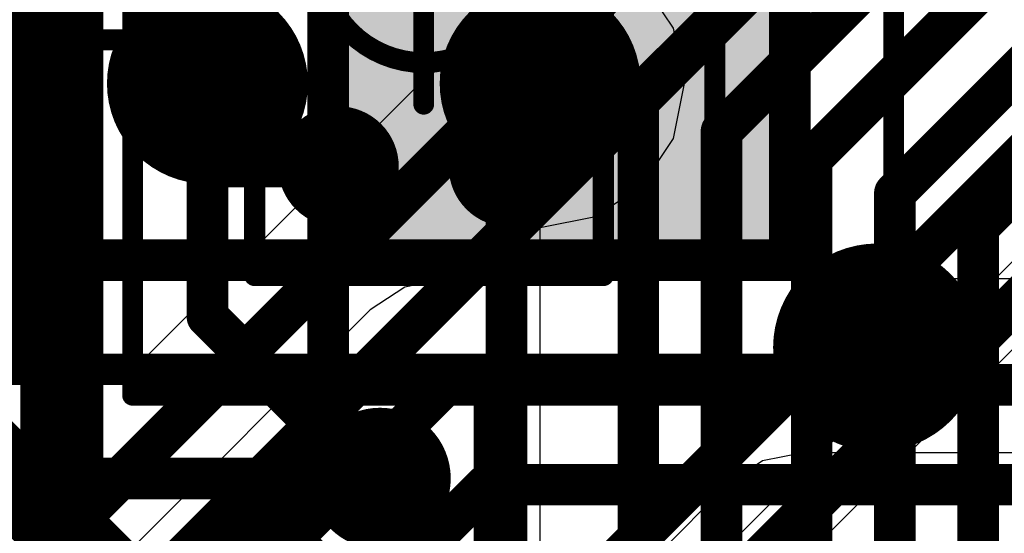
# Model space of a CAD drawing. Header units: millimetres. Extents: x -2 to 68, y -2 to 27.4.
# Tile 478 of 594: x 54.6 to 57, y 7.6 to 8.8. Entities that reach past the tile are written whole.
import ezdxf

# ---------------------------------------------------------------- set-up
doc = ezdxf.new("R2010")
doc.units = ezdxf.units.MM
for name, color, linetype in [('BottomLayer', 5, 'Continuous'), ('BottomOverlay', 54, 'Continuous'), ('BottomPaste', 16, 'Continuous'), ('BottomSolder', 6, 'Continuous'), ('Mechanical10', 56, 'Continuous'), ('Mechanical13', 56, 'Continuous'), ('Mechanical15', 56, 'Continuous'), ('Mechanical6', 56, 'Continuous'), ('MidLayer2', 76, 'Continuous'), ('MidLayer3', 90, 'Continuous'), ('MidLayer4', 156, 'Continuous'), ('MidLayer5', 130, 'Continuous'), ('MidLayer6', 216, 'Continuous'), ('MidLayer7', 6, 'Continuous'), ('MidLayer8', 54, 'Continuous'), ('MultiLayer', 9, 'Continuous'), ('TopLayer', 1, 'Continuous'), ('TopOverlay', 2, 'Continuous'), ('TopPaste', 8, 'Continuous'), ('TopSolder', 216, 'Continuous')]:
    doc.layers.add(name, color=color, linetype=linetype)

# ---------------------------------------------------------------- blocks, each defined once
blk = doc.blocks.new('BGA169C50P13X13_700X700X60_B_102')
at = {"layer": 'BottomOverlay'}
for points, const_width in [([(-3.43, -3.5, 1), (-3.57, -3.5, 1)], 0.2), ([(-3.62, -3.5, 1), (-3.52, -3.5, 1)], 0.1), ([(-3.48, -3.5, 1), (-3.38, -3.5, 1)], 0.1)]:
    blk.add_lwpolyline(points, format="xyb", close=True, dxfattribs=dict(at, const_width=const_width))
at = {"layer": 'Mechanical10', "const_width": 0.1}
for points in [[(-3.5, 3.5), (-3.5, -3.5)], [(3.5, -3.5), (-3.5, -3.5)]]:
    blk.add_lwpolyline(points, dxfattribs=at)
at = {"layer": 'Mechanical10', "const_width": 0.05}
blk.add_lwpolyline([(-3.525, -3.5, 1), (-3.475, -3.5, 1)], format="xyb", close=True, dxfattribs=at)
blk.add_lwpolyline([(-3.525, -3.5, 1), (-3.475, -3.5, 1)], format="xyb", close=True, dxfattribs=at)
at = {"layer": 'Mechanical6', "const_width": 0.05}
for points in [[(-3.75, 3.75), (-3.75, -3.75)], [(3.75, -3.75), (-3.75, -3.75)]]:
    blk.add_lwpolyline(points, dxfattribs=at)
at = {"layer": 'Mechanical6', "const_width": 0.025}
blk.add_lwpolyline([(-3.7625, -3.75, 1), (-3.7375, -3.75, 1)], format="xyb", close=True, dxfattribs=at)
blk.add_lwpolyline([(-3.7625, -3.75, 1), (-3.7375, -3.75, 1)], format="xyb", close=True, dxfattribs=at)
blk = doc.blocks.new('CAP_0201_B_112')
at = {"layer": 'BottomLayer', "const_width": 0.0806}
for points in [[(-0.3897, 0.0894, 1), (-0.3091, 0.0894, 1)], [(-0.2409, 0.0894, 1), (-0.1603, 0.0894, 1)], [(0.1603, 0.0894, 1), (0.2409, 0.0894, 1)], [(0.3091, 0.0894, 1), (0.3897, 0.0894, 1)], [(-0.3897, -0.0894, 1), (-0.3091, -0.0894, 1)], [(-0.2409, -0.0894, 1), (-0.1603, -0.0894, 1)], [(0.1603, -0.0894, 1), (0.2409, -0.0894, 1)], [(0.3091, -0.0894, 1), (0.3897, -0.0894, 1)]]:
    blk.add_lwpolyline(points, format="xyb", close=True, dxfattribs=at)
at = {"layer": 'BottomLayer'}
for points in [[(-0.2006, 0.17), (-0.3494, 0.17), (-0.2006, -0.17), (-0.3494, -0.17)], [(0.2006, -0.17), (0.3494, -0.17), (0.2006, 0.17), (0.3494, 0.17)], [(-0.12, 0.0894), (-0.43, 0.0894), (-0.12, -0.0894), (-0.43, -0.0894)], [(0.12, -0.0894), (0.43, -0.0894), (0.12, 0.0894), (0.43, 0.0894)]]:
    blk.add_solid(points, dxfattribs=at)
at = {"layer": 'BottomPaste', "const_width": 0.0806}
for points in [[(-0.3897, 0.0894, 1), (-0.3091, 0.0894, 1)], [(-0.2409, 0.0894, 1), (-0.1603, 0.0894, 1)], [(0.1603, 0.0894, 1), (0.2409, 0.0894, 1)], [(0.3091, 0.0894, 1), (0.3897, 0.0894, 1)], [(-0.3897, -0.0894, 1), (-0.3091, -0.0894, 1)], [(-0.2409, -0.0894, 1), (-0.1603, -0.0894, 1)], [(0.1603, -0.0894, 1), (0.2409, -0.0894, 1)], [(0.3091, -0.0894, 1), (0.3897, -0.0894, 1)]]:
    blk.add_lwpolyline(points, format="xyb", close=True, dxfattribs=at)
at = {"layer": 'BottomPaste'}
for points in [[(-0.2006, 0.17), (-0.3494, 0.17), (-0.2006, -0.17), (-0.3494, -0.17)], [(0.2006, -0.17), (0.3494, -0.17), (0.2006, 0.17), (0.3494, 0.17)], [(-0.12, 0.0894), (-0.43, 0.0894), (-0.12, -0.0894), (-0.43, -0.0894)], [(0.12, -0.0894), (0.43, -0.0894), (0.12, 0.0894), (0.43, 0.0894)]]:
    blk.add_solid(points, dxfattribs=at)
at = {"layer": 'BottomSolder', "const_width": 0.0806}
for points in [[(-0.3897, 0.0894, 1), (-0.3091, 0.0894, 1)], [(-0.2409, 0.0894, 1), (-0.1603, 0.0894, 1)], [(0.1603, 0.0894, 1), (0.2409, 0.0894, 1)], [(0.3091, 0.0894, 1), (0.3897, 0.0894, 1)], [(-0.3897, -0.0894, 1), (-0.3091, -0.0894, 1)], [(-0.2409, -0.0894, 1), (-0.1603, -0.0894, 1)], [(0.1603, -0.0894, 1), (0.2409, -0.0894, 1)], [(0.3091, -0.0894, 1), (0.3897, -0.0894, 1)]]:
    blk.add_lwpolyline(points, format="xyb", close=True, dxfattribs=at)
at = {"layer": 'BottomSolder'}
for points in [[(-0.2006, 0.17), (-0.3494, 0.17), (-0.2006, -0.17), (-0.3494, -0.17)], [(0.2006, -0.17), (0.3494, -0.17), (0.2006, 0.17), (0.3494, 0.17)], [(-0.12, 0.0894), (-0.43, 0.0894), (-0.12, -0.0894), (-0.43, -0.0894)], [(0.12, -0.0894), (0.43, -0.0894), (0.12, 0.0894), (0.43, 0.0894)]]:
    blk.add_solid(points, dxfattribs=at)
at = {"layer": 'Mechanical10', "const_width": 0.12}
for points in [[(-0.32, -0.17), (-0.32, 0.17)], [(-0.32, 0.17), (0.32, 0.17)], [(0.32, -0.17), (0.32, 0.17)], [(-0.32, -0.17), (0.32, -0.17)]]:
    blk.add_lwpolyline(points, dxfattribs=at)
at = {"layer": 'Mechanical10', "const_width": 0.06}
for points in [[(-0.35, 0.17, 1), (-0.29, 0.17, 1)], [(-0.35, 0.17, 1), (-0.29, 0.17, 1)], [(0.29, 0.17, 1), (0.35, 0.17, 1)], [(0.29, 0.17, 1), (0.35, 0.17, 1)], [(-0.35, -0.17, 1), (-0.29, -0.17, 1)], [(-0.35, -0.17, 1), (-0.29, -0.17, 1)], [(0.29, -0.17, 1), (0.35, -0.17, 1)], [(0.29, -0.17, 1), (0.35, -0.17, 1)]]:
    blk.add_lwpolyline(points, format="xyb", close=True, dxfattribs=at)
at = {"layer": 'Mechanical6', "const_width": 0.05}
for points in [[(-0.53, -0.27), (-0.53, 0.27)], [(-0.53, 0.27), (0.53, 0.27)], [(0.53, -0.27), (0.53, 0.27)], [(0, -0.135), (0, 0.135)], [(-0.135, 0), (0.135, 0)], [(-0.53, -0.27), (0.53, -0.27)]]:
    blk.add_lwpolyline(points, dxfattribs=at)
at = {"layer": 'Mechanical6'}
for points, const_width in [([(-0.5425, 0.27, 1), (-0.5175, 0.27, 1)], 0.025), ([(-0.5425, 0.27, 1), (-0.5175, 0.27, 1)], 0.025), ([(0.5175, 0.27, 1), (0.5425, 0.27, 1)], 0.025), ([(0.5175, 0.27, 1), (0.5425, 0.27, 1)], 0.025), ([(-0.0125, 0.135, 1), (0.0125, 0.135, 1)], 0.025), ([(0.1013, 0, 1), (-0.1013, 0, 1)], 0.05), ([(-0.1475, 0, 1), (-0.1225, 0, 1)], 0.025), ([(-0.1138, 0, 1), (-0.0888, 0, 1)], 0.025), ([(0.0888, 0, 1), (0.1138, 0, 1)], 0.025), ([(0.1225, 0, 1), (0.1475, 0, 1)], 0.025), ([(-0.0125, -0.135, 1), (0.0125, -0.135, 1)], 0.025), ([(-0.5425, -0.27, 1), (-0.5175, -0.27, 1)], 0.025), ([(-0.5425, -0.27, 1), (-0.5175, -0.27, 1)], 0.025), ([(0.5175, -0.27, 1), (0.5425, -0.27, 1)], 0.025), ([(0.5175, -0.27, 1), (0.5425, -0.27, 1)], 0.025)]:
    blk.add_lwpolyline(points, format="xyb", close=True, dxfattribs=dict(at, const_width=const_width))
blk = doc.blocks.new('S_T1532AI_J4_DCC_32_768E_F_________1_B_154')
at = {"layer": 'BottomLayer', "const_width": 0.125}
for points in [[(-0.5625, 0.205, 1), (-0.4375, 0.205, 1)], [(0.4375, 0.205, 1), (0.5625, 0.205, 1)], [(-0.5625, -0.205, 1), (-0.4375, -0.205, 1)], [(0.4375, -0.205, 1), (0.5625, -0.205, 1)]]:
    blk.add_lwpolyline(points, format="xyb", close=True, dxfattribs=at)
at = {"layer": 'BottomPaste', "const_width": 0.125}
for points in [[(-0.5625, 0.205, 1), (-0.4375, 0.205, 1)], [(0.4375, 0.205, 1), (0.5625, 0.205, 1)], [(-0.5625, -0.205, 1), (-0.4375, -0.205, 1)], [(0.4375, -0.205, 1), (0.5625, -0.205, 1)]]:
    blk.add_lwpolyline(points, format="xyb", close=True, dxfattribs=at)
at = {"layer": 'BottomSolder', "const_width": 0.145}
for points in [[(-0.5725, 0.205, 1), (-0.4275, 0.205, 1)], [(0.4275, 0.205, 1), (0.5725, 0.205, 1)], [(-0.5725, -0.205, 1), (-0.4275, -0.205, 1)], [(0.4275, -0.205, 1), (0.5725, -0.205, 1)]]:
    blk.add_lwpolyline(points, format="xyb", close=True, dxfattribs=at)
at = {"layer": 'Mechanical10', "const_width": 0.0508}
for points in [[(-0.7874, -0.4064), (-0.7874, 0.4318)], [(0.762, 0.4318), (-0.7874, 0.4318)], [(0.762, -0.4064), (0.762, 0.4318)], [(0.762, -0.4064), (-0.7874, -0.4064)]]:
    blk.add_lwpolyline(points, dxfattribs=at)
at = {"layer": 'Mechanical10', "const_width": 0.0254}
for points in [[(-0.8001, 0.4318, 1), (-0.7747, 0.4318, 1)], [(-0.8001, 0.4318, 1), (-0.7747, 0.4318, 1)], [(0.7493, 0.4318, 1), (0.7747, 0.4318, 1)], [(0.7493, 0.4318, 1), (0.7747, 0.4318, 1)], [(-0.8001, -0.4064, 1), (-0.7747, -0.4064, 1)], [(-0.8001, -0.4064, 1), (-0.7747, -0.4064, 1)], [(0.7493, -0.4064, 1), (0.7747, -0.4064, 1)], [(0.7493, -0.4064, 1), (0.7747, -0.4064, 1)]]:
    blk.add_lwpolyline(points, format="xyb", close=True, dxfattribs=at)
at = {"layer": 'Mechanical10'}
blk.add_solid([(-0.7874, 0.2032), (-0.5588, 0.2032), (-0.7874, 0.4318), (-0.5588, 0.4318)], dxfattribs=at)
at = {"layer": 'Mechanical6', "const_width": 0.05}
for points in [[(1.05, 0.7), (-1.05, 0.7)], [(-1.05, -0.7), (-1.05, 0.7)], [(1.05, -0.7), (1.05, 0.7)], [(0, -0.35), (0, 0.35)], [(0.35, 0), (-0.35, 0)], [(1.05, -0.7), (-1.05, -0.7)]]:
    blk.add_lwpolyline(points, dxfattribs=at)
at = {"layer": 'Mechanical6'}
for points, const_width in [([(-1.0625, 0.7, 1), (-1.0375, 0.7, 1)], 0.025), ([(-1.0625, 0.7, 1), (-1.0375, 0.7, 1)], 0.025), ([(1.0375, 0.7, 1), (1.0625, 0.7, 1)], 0.025), ([(1.0375, 0.7, 1), (1.0625, 0.7, 1)], 0.025), ([(-0.0125, 0.35, 1), (0.0125, 0.35, 1)], 0.025), ([(0.25, 0, 1), (-0.25, 0, 1)], 0.05), ([(-0.3625, 0, 1), (-0.3375, 0, 1)], 0.025), ([(-0.2625, 0, 1), (-0.2375, 0, 1)], 0.025), ([(0.2375, 0, 1), (0.2625, 0, 1)], 0.025), ([(0.3375, 0, 1), (0.3625, 0, 1)], 0.025), ([(-0.0125, -0.35, 1), (0.0125, -0.35, 1)], 0.025), ([(-1.0625, -0.7, 1), (-1.0375, -0.7, 1)], 0.025), ([(-1.0625, -0.7, 1), (-1.0375, -0.7, 1)], 0.025), ([(1.0375, -0.7, 1), (1.0625, -0.7, 1)], 0.025), ([(1.0375, -0.7, 1), (1.0625, -0.7, 1)], 0.025)]:
    blk.add_lwpolyline(points, format="xyb", close=True, dxfattribs=dict(at, const_width=const_width))
blk = doc.blocks.new('MT53D512M32D2DS_053_WT_D_F_________1_168')
at = {"layer": 'Mechanical13', "const_width": 0.1}
for points in [[(-5, 7.25), (-5, -7.25)], [(5, 7.25), (-5, 7.25)]]:
    blk.add_lwpolyline(points, dxfattribs=at)
at = {"layer": 'Mechanical13', "const_width": 0.05}
blk.add_lwpolyline([(-5.025, 7.25, 1), (-4.975, 7.25, 1)], format="xyb", close=True, dxfattribs=at)
blk.add_lwpolyline([(-5.025, 7.25, 1), (-4.975, 7.25, 1)], format="xyb", close=True, dxfattribs=at)
at = {"layer": 'Mechanical13'}
blk.add_solid([(-5, 6.096), (-3.937, 6.096), (-5, 7.25), (-3.937, 7.25)], dxfattribs=at)
at = {"layer": 'Mechanical15', "const_width": 0.05}
for points in [[(5.25, 7.5), (-5.25, 7.5)], [(-5.25, 7.5), (-5.25, -7.5)]]:
    blk.add_lwpolyline(points, dxfattribs=at)
at = {"layer": 'Mechanical15', "const_width": 0.025}
blk.add_lwpolyline([(-5.2625, 7.5, 1), (-5.2375, 7.5, 1)], format="xyb", close=True, dxfattribs=at)
blk.add_lwpolyline([(-5.2625, 7.5, 1), (-5.2375, 7.5, 1)], format="xyb", close=True, dxfattribs=at)
at = {"layer": 'TopLayer', "const_width": 0.14}
for points in [[(-4.47, 6.825, 1), (-4.33, 6.825, 1)], [(-3.67, 6.825, 1), (-3.53, 6.825, 1)]]:
    blk.add_lwpolyline(points, format="xyb", close=True, dxfattribs=at)
at = {"layer": 'TopOverlay'}
for points, const_width in [([(-5.085, 7.46, 1), (-5.335, 7.46, 1)], 0.25), ([(-5.3975, 7.46, 1), (-5.2725, 7.46, 1)], 0.125), ([(-5.1475, 7.46, 1), (-5.0225, 7.46, 1)], 0.125)]:
    blk.add_lwpolyline(points, format="xyb", close=True, dxfattribs=dict(at, const_width=const_width))
at = {"layer": 'TopPaste', "const_width": 0.14}
for points in [[(-4.47, 6.825, 1), (-4.33, 6.825, 1)], [(-3.67, 6.825, 1), (-3.53, 6.825, 1)]]:
    blk.add_lwpolyline(points, format="xyb", close=True, dxfattribs=at)
at = {"layer": 'TopSolder', "const_width": 0.2416}
for points in [[(-4.5208, 6.825, 1), (-4.2792, 6.825, 1)], [(-3.7208, 6.825, 1), (-3.4792, 6.825, 1)]]:
    blk.add_lwpolyline(points, format="xyb", close=True, dxfattribs=at)

msp = doc.modelspace()

# ---------------------------------------------------------------- linework, layer by layer
at = {"layer": 'BottomLayer'}
for points, const_width in [([(55.819, 8.696), (56.6, 9.4771)], 0.1), ([(56.136, 8.6431), (56.9616, 9.4687)], 0.1), ([(56.336, 8.5602), (57.1616, 9.3858)], 0.1), ([(56.5528, 8.4941), (57.3616, 9.303)], 0.1), ([(56.7528, 8.4113), (57.5616, 9.2201)], 0.1), ([(56.9528, 8.3285), (57.7616, 9.1373)], 0.1), ([(54.75, 7.43), (54.75, 8.98)], 0.2), ([(55.1, 8.85), (55.2866, 9.0366)], 0.1), ([(55.1, 8.475), (55.1, 8.85)], 0.1), ([(55.819, 8.475), (55.819, 8.696)], 0.1), ([(56.136, 6.9773), (56.136, 8.6431)], 0.1), ([(56.336, 6.8799), (56.336, 8.5602)], 0.1), ([(55.1, 8.475), (55.415, 8.475)], 0.1), ([(55.1, 8.114), (55.1, 8.475)], 0.1), ([(55.819, 7.029), (55.819, 8.475)], 0.1), ([(56.5528, 6.7227), (56.5528, 8.4941)], 0.1), ([(56.7528, 6.5778), (56.7528, 8.4113)], 0.1), ([(56.9528, 6.3778), (56.9528, 8.3285)], 0.1), ([(55.1, 8.114), (55.565, 7.649)], 0.1), ([(55.565, 7.275), (55.565, 7.649)], 0.1)]:
    msp.add_lwpolyline(points, dxfattribs=dict(at, const_width=const_width))
for points, const_width in [([(55.075, 8.85, 1), (55.125, 8.85, 1)], 0.05), ([(55.075, 8.85, 1), (55.125, 8.85, 1)], 0.05), ([(55.794, 8.696, 1), (55.844, 8.696, 1)], 0.05), ([(55.794, 8.696, 1), (55.844, 8.696, 1)], 0.05), ([(56.111, 8.6431, 1), (56.161, 8.6431, 1)], 0.05), ([(56.111, 8.6431, 1), (56.161, 8.6431, 1)], 0.05), ([(56.311, 8.5602, 1), (56.361, 8.5602, 1)], 0.05), ([(56.311, 8.5602, 1), (56.361, 8.5602, 1)], 0.05), ([(55.075, 8.475, 1), (55.125, 8.475, 1)], 0.05), ([(55.075, 8.475, 1), (55.125, 8.475, 1)], 0.05), ([(55.075, 8.475, 1), (55.125, 8.475, 1)], 0.05), ([(55.39, 8.475, 1), (55.44, 8.475, 1)], 0.05), ([(55.794, 8.475, 1), (55.844, 8.475, 1)], 0.05), ([(55.794, 8.475, 1), (55.844, 8.475, 1)], 0.05), ([(56.5278, 8.4941, 1), (56.5778, 8.4941, 1)], 0.05), ([(56.5278, 8.4941, 1), (56.5778, 8.4941, 1)], 0.05), ([(56.7278, 8.4113, 1), (56.7778, 8.4113, 1)], 0.05), ([(56.7278, 8.4113, 1), (56.7778, 8.4113, 1)], 0.05), ([(56.9278, 8.3285, 1), (56.9778, 8.3285, 1)], 0.05), ([(56.9278, 8.3285, 1), (56.9778, 8.3285, 1)], 0.05), ([(55.075, 8.114, 1), (55.125, 8.114, 1)], 0.05), ([(55.075, 8.114, 1), (55.125, 8.114, 1)], 0.05), ([(55.54, 7.649, 1), (55.59, 7.649, 1)], 0.05), ([(55.54, 7.649, 1), (55.59, 7.649, 1)], 0.05), ([(55.19, 7.475, 1), (55.34, 7.475, 1)], 0.15)]:
    msp.add_lwpolyline(points, format="xyb", close=True, dxfattribs=dict(at, const_width=const_width))
at = {"layer": 'MidLayer2'}
for p, q in [((55.6719, 8.2048), (55.5743, 8.1854)), ((57.7122, 8.2048), (55.6719, 8.2048)), ((55.5743, 8.1854), (55.4916, 8.1302)), ((55.4916, 8.1302), (54.8933, 7.5319))]:
    msp.add_line(p, q, dxfattribs=at)
at = {"layer": 'MidLayer2', "const_width": 0.1}
for points in [[(54.9989, 7.277), (55.6719, 7.9499)], [(55.6719, 7.9499), (58.1764, 7.9499)], [(55.0983, 7.037), (55.7713, 7.71)], [(55.7713, 7.71), (58.2777, 7.71)]]:
    msp.add_lwpolyline(points, dxfattribs=at)
at = {"layer": 'MidLayer2', "const_width": 0.05}
for points in [[(55.6469, 7.9499, 1), (55.6969, 7.9499, 1)], [(55.6469, 7.9499, 1), (55.6969, 7.9499, 1)], [(55.7463, 7.71, 1), (55.7963, 7.71, 1)], [(55.7463, 7.71, 1), (55.7963, 7.71, 1)]]:
    msp.add_lwpolyline(points, format="xyb", close=True, dxfattribs=at)
at = {"layer": 'MidLayer3'}
for p, q in [((56.8999, 9.9645), (54.9073, 7.972)), ((54.7952, 8.0592), (54.7952, 9.1438)), ((54.7903, 8.0345), (54.7952, 8.0592)), ((54.8523, 7.9877), (54.7903, 8.0345)), ((54.9073, 7.972), (54.8523, 7.9877))]:
    msp.add_line(p, q, dxfattribs=at)
for points, const_width in [([(53.7858, 6.6209), (57.0623, 9.8973)], 0.1), ([(53.8852, 6.3809), (57.3022, 9.7979)], 0.1), ([(55.4364, 6.8824), (58.299, 9.745)], 0.1), ([(55.5358, 6.6424), (58.539, 9.6456)], 0.1), ([(54.6321, 8.0592), (54.6321, 9.1438)], 0.12), ([(54.0842, 7.5113), (54.6321, 8.0592)], 0.12)]:
    msp.add_lwpolyline(points, dxfattribs=dict(at, const_width=const_width))
at = {"layer": 'MidLayer3', "const_width": 0.06}
msp.add_lwpolyline([(54.6021, 8.0592, 1), (54.6621, 8.0592, 1)], format="xyb", close=True, dxfattribs=at)
msp.add_lwpolyline([(54.6021, 8.0592, 1), (54.6621, 8.0592, 1)], format="xyb", close=True, dxfattribs=at)
at = {"layer": 'MidLayer4'}
for p, q in [((54.7245, 7.9304), (54.6472, 8.0462)), ((54.7517, 7.7938), (54.7245, 7.9304)), ((54.7517, 7.628), (54.7517, 7.7938)), ((55.7618, 6.6179), (54.7517, 7.628))]:
    msp.add_line(p, q, dxfattribs=at)
at = {"layer": 'MidLayer4', "const_width": 0.15}
msp.add_lwpolyline([(55.19, 7.475, 1), (55.34, 7.475, 1)], format="xyb", close=True, dxfattribs=at)
at = {"layer": 'MidLayer5'}
for p, q in [((56.4349, 7.7673), (56.3522, 7.712)), ((56.5324, 7.7867), (56.4349, 7.7673)), ((57.4816, 7.7867), (56.5324, 7.7867)), ((56.3522, 7.712), (55.5572, 6.917))]:
    msp.add_line(p, q, dxfattribs=at)
at = {"layer": 'MidLayer6', "const_width": 0.2}
msp.add_lwpolyline([(54.0521, 8.2994), (55.2866, 7.0649)], dxfattribs=at)
at = {"layer": 'MidLayer7'}
for p, q in [((57.25, 8.75), (55.5, 7)), ((55.6442, 6.8558), (57.3942, 8.6058))]:
    msp.add_line(p, q, dxfattribs=at)
at = {"layer": 'MidLayer8'}
for p, q in [((57.25, 8.75), (55.5, 7)), ((56.4153, 7.4153), (57.5, 8.5))]:
    msp.add_line(p, q, dxfattribs=at)
at = {"layer": 'MultiLayer', "const_width": 0.15}
msp.add_lwpolyline([(55.19, 7.475, 1), (55.34, 7.475, 1)], format="xyb", close=True, dxfattribs=at)
at = {"layer": 'TopLayer'}
for p, q in [((55.9, 7.0903), (55.9, 12.575)), ((56.2203, 8.8077), (56.1451, 8.9201)), ((56.2467, 8.675), (56.2203, 8.8077)), ((56.2203, 8.5423), (56.2467, 8.675)), ((56.1451, 8.4299), (56.2203, 8.5423)), ((56.0327, 8.3547), (56.1451, 8.4299)), ((55.9, 8.3283), (56.0327, 8.3547)), ((55.9, 7.4121), (55.9, 8.3283))]:
    msp.add_line(p, q, dxfattribs=at)
at = {"layer": 'TopLayer', "const_width": 0.1}
for points in [[(54.742, 7.537), (54.742, 9.9164)], [(55.39, 8.218), (55.39, 9.035)], [(55.39, 7.79), (55.39, 8.218)], [(53.4643, 5.8643), (55.39, 7.79)]]:
    msp.add_lwpolyline(points, dxfattribs=at)
at = {"layer": 'TopLayer', "const_width": 0.05}
for points in [[(55.365, 8.218, 1), (55.415, 8.218, 1)], [(55.365, 8.218, 1), (55.415, 8.218, 1)], [(55.365, 7.79, 1), (55.415, 7.79, 1)], [(55.365, 7.79, 1), (55.415, 7.79, 1)]]:
    msp.add_lwpolyline(points, format="xyb", close=True, dxfattribs=at)

# ---------------------------------------------------------------- block references
for name, p, rotation in [('MT53D512M32D2DS_053_WT_D_F_________1_168', (51.5, 15.5), 180), ('S_T1532AI_J4_DCC_32_768E_F_________1_B_154', (55.62, 8.975), 270), ('BGA169C50P13X13_700X700X60_B_102', (52.015, 4.225), 180)]:
    msp.add_blockref(name, p, dxfattribs=dict(rotation=rotation))
msp.add_blockref('CAP_0201_B_112', (54.475, 9.05))

doc.saveas('drawing.dxf')
